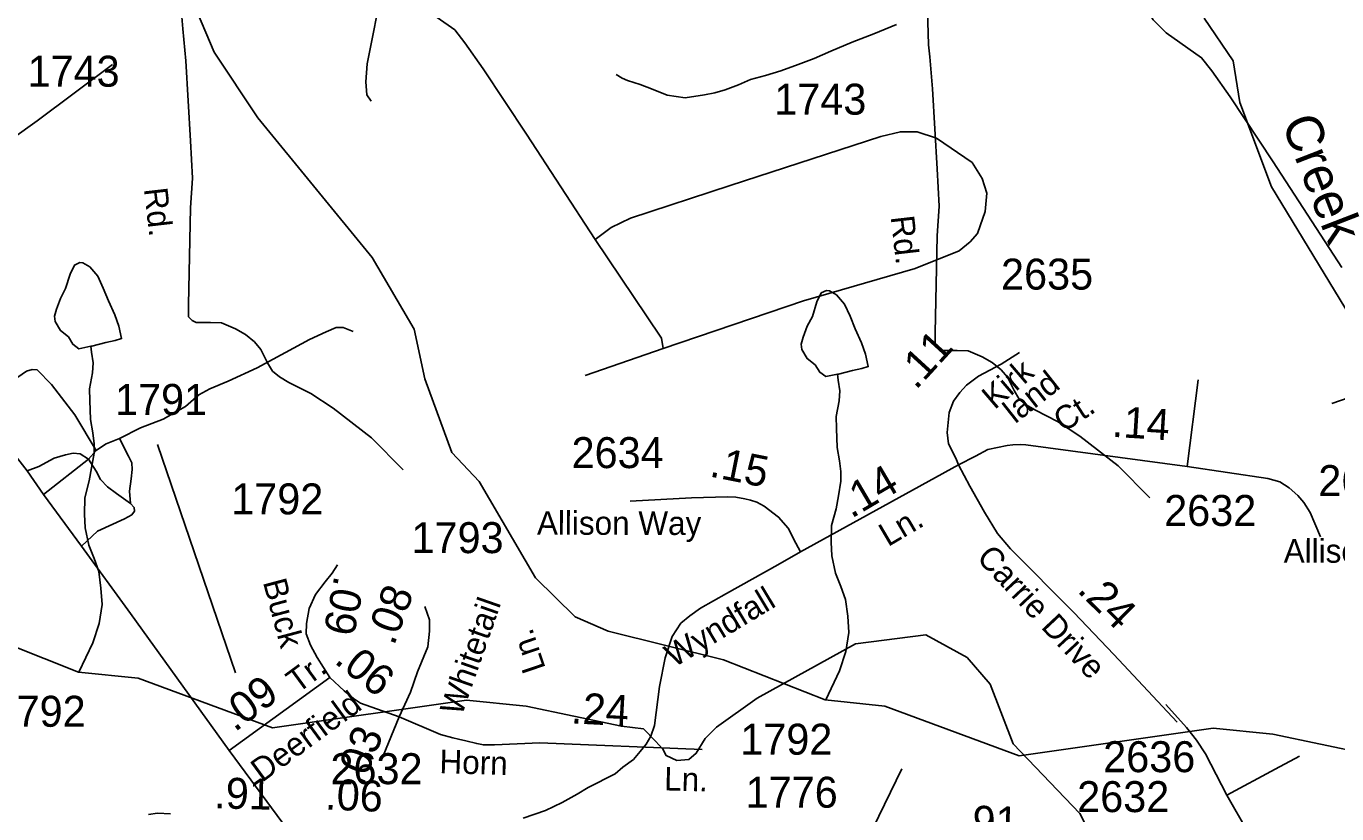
# Model space of a CAD drawing. Extents: x 2169602 to 2449496, y 721995 to 810662.
# Drawn here: x 2431057 to 2436351, y 768528 to 771707 of the extents above; entities that cross this region are included whole.
import ezdxf

# ---------------------------------------------------------------- set-up
doc = ezdxf.new("R2010")
doc.units = 0
doc.layers.add('Default', color=7, linetype='Continuous')

msp = doc.modelspace()

# ---------------------------------------------------------------- linework, layer by layer
at = {"layer": 'Default'}
for p, q in [((2433630, 770406.6), (2433314.6, 770296.7)), ((2435746.2, 769929), (2435790.9, 770279.5)), ((2436645.8, 770293.8), (2436330.4, 770183.9)), ((2431903.4, 769096.6), (2431588, 770019)), ((2431127.8, 769816.4), (2431309.6, 769959.9)), ((2432564.3, 768918.7), (2432499.2, 768761.8))]:
    msp.add_line(p, q, dxfattribs=at)
for points in [[(2431658, 773737.5), (2431668.4, 773104.9), (2431691.9, 772454.6), (2431678.9, 772034.3), (2431682.4, 771837.5), (2431685.9, 771745), (2431690.6, 771697), (2431702.3, 771567), (2431721, 771243.7), (2431729.2, 771093.7), (2431721, 770974.3), (2431712.9, 770581.9), (2431713, 770549.7), (2431713, 770534.4)], [(2434673.8, 773624.7), (2434684.2, 772992.1), (2434707.8, 772341.8), (2434694.7, 771921.5), (2434698.2, 771724.7), (2434701.8, 771632.2), (2434706.4, 771584.1), (2434718.1, 771454.1), (2434736.9, 771130.8), (2434745.1, 770980.9), (2434736.9, 770861.4), (2434728.7, 770469), (2434728.9, 770436.9), (2434728.9, 770421.6)], [(2432526, 772454.6), (2432514, 772055.5), (2432526, 771993.4), (2432540.3, 771933.7), (2432566.6, 771888.3), (2432592.9, 771845.2), (2432645.4, 771792.7), (2432788.8, 771692.3), (2432829.4, 771639.7), (2432903.5, 771534.6), (2433078, 771271.7), (2433355.2, 770846.3)], [(2435541.8, 772341.8), (2435529.8, 771942.7), (2435541.8, 771880.6), (2435556.1, 771820.8), (2435582.4, 771775.4), (2435608.7, 771732.4), (2435661.3, 771679.8), (2435804.6, 771579.5), (2435845.3, 771526.9), (2435919.4, 771421.7), (2436093.8, 771158.9), (2436371, 770733.5)], [(2431877.1, 768782.8), (2431478.1, 769336), (2431280.9, 769607.8), (2431127.8, 769816.4), (2431060.8, 769912.1), (2431005.3, 769984.8), (2430912.5, 770111.1), (2430868.5, 770168.5), (2430667.5, 770448), (2430560.3, 770597.3), (2430382.3, 770836.5), (2430220.6, 771060.5), (2430070.3, 771267.2), (2429874.6, 771503.7), (2429623.4, 771839.3), (2429484.5, 772026.1)], [(2432508.8, 772022.7), (2432508.8, 771969.1), (2432499.2, 771884.9), (2432460.9, 771689.7), (2432435.1, 771555.7), (2432429.4, 771482.9), (2432433.2, 771429.4), (2432450.4, 771404.5)], [(2431268.3, 769100), (2430858.2, 769262.6), (2430391.3, 769377.1), (2430258.3, 769435.5), (2430098.3, 769593), (2429871.3, 769981.4), (2429761.2, 770098.5), (2429651.3, 770395.9), (2429608.3, 770596.9), (2429439.3, 770885.7), (2428977.3, 771449.5), (2428801.4, 771715.5), (2428733.3, 771874.3), (2428632.4, 771965)], [(2434284.2, 768987.2), (2433874.1, 769149.8), (2433407.2, 769264.2), (2433274.1, 769322.7), (2433114.2, 769480.1), (2432887.2, 769868.6), (2432777.1, 769985.6), (2432667.1, 770283.1), (2432624.1, 770484.1), (2432455.1, 770772.9), (2431993.2, 771336.7), (2431817.2, 771602.7), (2431749.1, 771761.5), (2431648.3, 771852.1)], [(2437319.2, 768625.6), (2437285.1, 768701.7), (2437284.1, 768757.5), (2437005.3, 769415.9), (2436979.2, 769590.3), (2436086.2, 771058.4), (2435958.3, 771398.9), (2435932.2, 771566.7), (2435815.1, 771739.7)], [(2433440, 771511.6), (2433464.4, 771497.8), (2433486.1, 771488), (2433536.4, 771472.3), (2433582.7, 771454.8), (2433646.5, 771429.3), (2433718.5, 771417.6), (2433796.6, 771430.2), (2433838.8, 771438.4), (2433880.5, 771450.8), (2433934.4, 771471), (2433982, 771491.4), (2434043.7, 771508.1), (2434105.8, 771526.3), (2434175.3, 771552.7), (2434239.3, 771577.1), (2434307, 771605.8), (2434392.9, 771642.3), (2434480.6, 771676.9), (2434572.3, 771713.4)], [(2430382.3, 770836.5), (2430692.4, 771033.7), (2431102, 771324.6), (2431405.3, 771552.4)], [(2433355.2, 770846.3), (2433419.7, 770894.1), (2433498.6, 770932.4), (2433900, 771063.8), (2434509.4, 771262.2), (2434588.3, 771281.3), (2434655.2, 771281.3), (2434734, 771255), (2434877.4, 771157), (2434918.1, 771092.5), (2434937.2, 771032.7), (2434930, 770958.7), (2434910.9, 770901.3), (2434898.9, 770870.2), (2434870.3, 770836.8), (2434824.9, 770800.9), (2434648, 770729.2), (2434196.4, 770597.8), (2433630, 770406.6)], [(2433355.2, 770846.3), (2433563.1, 770538.1), (2433622.8, 770447.3), (2433630, 770406.6)], [(2431318.7, 770415.3), (2431322.4, 770415.5), (2431378.4, 770429.8), (2431416.3, 770438.2), (2431442.4, 770446.1), (2431431.5, 770496.4), (2431415.5, 770542.3), (2431389.5, 770598.1), (2431368.8, 770649.9), (2431346.4, 770697.5), (2431314, 770735.2), (2431286.1, 770751.2), (2431274.2, 770753), (2431252.5, 770742.9), (2431234.7, 770706.7), (2431216.8, 770648.5), (2431195.3, 770608.3), (2431179.5, 770564.5), (2431171.7, 770536.5), (2431173.8, 770514.7), (2431196.1, 770478.4), (2431228.5, 770452.9), (2431246.4, 770423), (2431270.6, 770405.1), (2431318.7, 770415.3)], [(2434334.6, 770302.5), (2434338.3, 770302.7), (2434394.2, 770317), (2434432.2, 770325.4), (2434458.2, 770333.3), (2434447.3, 770383.5), (2434431.4, 770429.4), (2434405.3, 770485.3), (2434384.6, 770537), (2434362.3, 770584.7), (2434329.9, 770622.4), (2434302, 770638.4), (2434290.1, 770640.2), (2434268.3, 770630.1), (2434250.5, 770593.8), (2434232.7, 770535.7), (2434211.1, 770495.5), (2434195.3, 770451.7), (2434187.5, 770423.6), (2434189.6, 770401.9), (2434211.9, 770365.6), (2434244.3, 770340), (2434262.2, 770310.1), (2434286.4, 770292.3), (2434334.6, 770302.5)], [(2431713, 770534.4), (2431727.3, 770518.6), (2431743.6, 770510.7), (2431802.2, 770510.7), (2431846.6, 770509.4), (2431902.7, 770485.6), (2431942.8, 770462), (2431979, 770432.3), (2432005.1, 770402.5), (2432031.6, 770348.6), (2432051.7, 770314.8), (2432080, 770291), (2432118.2, 770269.3), (2432206.4, 770223.9), (2432296.8, 770164.6), (2432451.5, 770045.7), (2432580.3, 769916.7)], [(2431434, 770042.2), (2431519.2, 770086.2), (2431611.1, 770120.7), (2431701, 770172.4), (2431754.6, 770218.3), (2431798.7, 770243.2), (2431873.3, 770273.8), (2431990.1, 770327.4), (2432201.6, 770442.2), (2432268.5, 770472.9), (2432308.7, 770490.1), (2432337.4, 770490.1), (2432377.6, 770474.8)], [(2431318.7, 770415.3), (2431320.6, 770391.5), (2431327.4, 770347.5), (2431325.3, 770307.6), (2431313.4, 770243.7), (2431313.8, 770195.4), (2431316.5, 770119.5), (2431326.7, 770065.7), (2431331.3, 770021.6), (2431331.9, 769983.8), (2431321.8, 769923.6), (2431312.2, 769871.5), (2431294.5, 769803.6), (2431292.9, 769737.4), (2431295.6, 769681.8), (2431310.3, 769611.8), (2431332.3, 769557.8), (2431350.7, 769505.9), (2431359.5, 769438.1), (2431363.9, 769372.1), (2431352, 769296.1), (2431326.7, 769217.9), (2431270.5, 769099.8)], [(2434728.9, 770421.6), (2434743.1, 770405.7), (2434759.5, 770397.8), (2434818, 770397.8), (2434862.4, 770396.5), (2434918.5, 770372.8), (2434958.6, 770349.2), (2434994.8, 770319.4), (2435021, 770289.7), (2435047.5, 770235.8), (2435067.6, 770202), (2435095.9, 770178.2), (2435134, 770156.4), (2435222.3, 770111), (2435312.6, 770051.8), (2435467.4, 769932.9), (2435596.1, 769803.8)], [(2434822.5, 769935.9), (2434811.9, 769963), (2434783, 770020.7), (2434777.1, 770067.3), (2434780.6, 770106.7), (2434785.4, 770147.3), (2434802.2, 770192.8), (2434828.4, 770228.6), (2434854.7, 770258.5), (2434903.7, 770294.3), (2434995.7, 770343.3), (2435068.6, 770389.9)], [(2431340.3, 769994.4), (2431253.2, 770137.9), (2431159.4, 770260.4), (2431102, 770319.8), (2431080.9, 770321.7), (2431058, 770314), (2431006.3, 770277.6)], [(2434334.6, 770302.5), (2434336.4, 770278.7), (2434343.2, 770234.6), (2434341.1, 770194.8), (2434329.2, 770130.9), (2434329.6, 770082.5), (2434332.3, 770006.7), (2434342.6, 769952.8), (2434347.1, 769908.8), (2434347.7, 769871), (2434337.6, 769810.8), (2434328, 769758.7), (2434310.4, 769690.8), (2434308.7, 769624.5), (2434311.4, 769569), (2434326.2, 769499), (2434348.1, 769445), (2434366.6, 769393.1), (2434375.4, 769325.3), (2434379.7, 769259.3), (2434367.8, 769183.2), (2434342.6, 769105.1), (2434286.3, 768987)], [(2431345.3, 769997.8), (2431380.5, 770021.2), (2431434, 770042.2)], [(2431478.1, 769780), (2431474.2, 769829.8), (2431481.9, 769879.5), (2431485.7, 769917.8), (2431483.8, 769944.6), (2431470.4, 769971.4), (2431434, 770042.2)], [(2431309.6, 769959.9), (2431275.2, 769981), (2431246.5, 769982.9), (2431215.9, 769977.1), (2431169.9, 769963.8), (2431108.7, 769929.3), (2431060.8, 769912.1)], [(2431309.6, 769959.9), (2431340.3, 769994.4), (2431345.3, 769997.8)], [(2434822.5, 769935.9), (2434891.8, 769971.7), (2434940.8, 769998), (2435019.8, 770014.3), (2435042.5, 770017.1), (2435072.2, 770018.6), (2435094.4, 770017.1), (2435746.2, 769929)], [(2431478.1, 769780), (2431422.6, 769820.2), (2431386.2, 769847), (2431357.5, 769877.6), (2431340.3, 769910.2), (2431309.6, 769959.9)], [(2434184.4, 769584.6), (2434822.5, 769935.9)], [(2434822.5, 769935.9), (2434869.1, 769849.8), (2434927.6, 769744.7), (2434980.2, 769659.8), (2435032.8, 769597.7), (2435288.5, 769339.6), (2435449.8, 769171.2), (2435705.5, 768897.5)], [(2435746.2, 769929), (2436072.2, 769881.4), (2436120.1, 769868), (2436158.4, 769843.1), (2436192.8, 769812.5), (2436217.7, 769783.7), (2436242.6, 769743.5), (2436284.7, 769645.9)], [(2431280.9, 769607.8), (2431346, 769669), (2431455.1, 769718.8), (2431483.8, 769734.1), (2431495.3, 769749.4), (2431493.4, 769764.7), (2431478.1, 769780)], [(2434184.4, 769584.6), (2434165.3, 769620.4), (2434135.4, 769680.2), (2434096, 769725.6), (2434037.7, 769769.9), (2434008.2, 769785.1), (2433983.3, 769793.2), (2433959.4, 769799.3), (2433923.8, 769805.4), (2433890.2, 769807.4), (2433743.8, 769803.4), (2433496.7, 769789.6)], [(2433064.1, 768510.6), (2433154.4, 768541.5), (2433222.6, 768573.7), (2433282.3, 768607.2), (2433327.7, 768633.5), (2433436.4, 768688.4), (2433467.5, 768715.9), (2433510.5, 768747), (2433536.8, 768779.2), (2433560.7, 768809.1), (2433579.8, 768841.4), (2433595.3, 768884.4), (2433615.7, 769042.1), (2433638.4, 769156.8), (2433665.8, 769244), (2433701.7, 769296.6), (2433737.5, 769326.5), (2433780.6, 769357.5), (2433885.7, 769417.3), (2434092.4, 769532), (2434184.4, 769584.6)], [(2432314.5, 769533.1), (2432293.4, 769498.7), (2432264.7, 769464.2), (2432226.4, 769412.5), (2432199.6, 769357), (2432190.1, 769295.8), (2432188.2, 769253.7), (2432205.4, 769207.7), (2432232.2, 769158), (2432283.9, 769077.6)], [(2432667.6, 769364.7), (2432686.7, 769311.1), (2432686.7, 769265.1), (2432679.1, 769202), (2432638.4, 769101), (2432609.2, 769018.8), (2432564.3, 768918.7)], [(2435548.2, 768071.3), (2435312.1, 768528.7), (2435043.3, 768809.8), (2434950.2, 769051.2), (2434858.2, 769158), (2434690.2, 769250), (2434407.3, 769213.1), (2434009.3, 768994.9), (2433845.1, 768877.2), (2433799.7, 768831.8), (2433763.8, 768772.1), (2433734, 768747), (2433685, 768743.4), (2433641.9, 768762.5), (2433628.8, 768788.8), (2433598.9, 768821.1), (2433549.9, 768871.2), (2433461.5, 768880.8), (2433076.3, 768961.5), (2432835.3, 768986.1), (2432052.3, 768874.1), (2431509.3, 769075.4), (2431268.3, 769100)], [(2431877.1, 768782.8), (2432283.9, 769077.6)], [(2432283.9, 769077.6), (2432341.3, 769024), (2432379.6, 768993.4), (2432407.9, 768973.7), (2432564.3, 768918.7)], [(2436477.3, 768768), (2436092.1, 768848.6), (2435851.2, 768873.2), (2435068.1, 768761.3), (2434525.1, 768962.6), (2434284.2, 768987.2)], [(2435660.2, 768969), (2435744, 768876.5), (2435784.2, 768824.8), (2435820.5, 768769.3), (2435906.7, 768602.8)], [(2432564.3, 768918.7), (2432730.1, 768847.9), (2432780.4, 768834.2), (2432803.8, 768828.2), (2432833.6, 768822.1), (2432877.2, 768810.9), (2432903.7, 768805.7), (2432948.1, 768805.7), (2433131.7, 768813.4), (2433786.8, 768786.9)], [(2432683.5, 767698.5), (2432577.4, 767828.9), (2432287.7, 768227.8), (2431877.1, 768782.8)], [(2433225.7, 767901.8), (2433310.5, 767932.8), (2433440.9, 767989.8), (2433595.7, 768050.8), (2433730.2, 768099.7), (2433803.5, 768120), (2433876.6, 768141), (2434054.7, 768177.7), (2434162.5, 768207.8), (2434257.8, 768245.4), (2434313, 768273), (2434343.2, 768293.6), (2434366, 768313.3), (2434400.8, 768348.1), (2434478.5, 768470.9), (2434594, 768709.5)], [(2435906.7, 768602.8), (2436101.9, 768708.1), (2436199.5, 768759.8)], [(2435906.7, 768602.8), (2435990.9, 768455.4), (2436148.8, 768158.8), (2436280.8, 767932.9)], [(2431551.1, 768525.1), (2431587.5, 768530.6), (2431640.1, 768526.9)]]:
    msp.add_lwpolyline(points, dxfattribs=at)

# ---------------------------------------------------------------- texts
for s, p in [('1743', (2431062.9, 771462.8)), ('1743', (2434078.7, 771350)), ('2635', (2434994.5, 770643.8)), ('1791', (2431416.2, 770137.9)), ('2634', (2433260.1, 769923.1)), ('2634', (2436275.9, 769810.3)), ('1792', (2431885.4, 769736.3)), ('2632', (2435653.4, 769689.7)), ('1793', (2432613.6, 769579.9)), ('1792', (2430925.6, 768879)), ('1792', (2433941.4, 768766.2)), ('2636', (2435407.2, 768695.6)), ('2632', (2432286.3, 768647.2)), ('1776', (2433963.1, 768552.2)), ('2632', (2435302.1, 768534.4))]:
    msp.add_text(s, height=125, dxfattribs=at).set_placement(p)
for s, height, rotation, p in [('Creek', 150, 291.1379, (2436126, 771317.7)), ('Rd.', 95, 276.5792, (2431532.7, 771050.6)), ('Rd.', 95, 276.5792, (2434548.5, 770937.8)), ('.11', 125, 47.5097, (2434651, 770235.9)), ('Kirk', 95, 40.6497, (2434968.6, 770156.6)), ('land', 95, 38.2784, (2435051.2, 770099.8)), ('Ct.', 95, 32.8611, (2435246.2, 770065.2)), ('.14', 125, 356.4628, (2435440.2, 770049.7)), ('.15', 125, 348.634, (2433813.3, 769890.2)), ('.14', 125, 30.4922, (2434390.1, 769718)), ('Allison Way', 95, 359.9056, (2433120.2, 769654.3)), ('Ln.', 95, 30.4941, (2434537.9, 769603.8)), ('Allison Way', 95, 359.9056, (2436136.1, 769541.5)), ('Carrie Drive', 95, 313.1777, (2434891.8, 769557.8)), ('Buck', 95, 284.9675, (2432013, 769463.3)), ('.09', 125, 258.8295, (2432303, 769492.3)), ('.24', 125, 315.4217, (2435298.4, 769426.3)), ('.08', 125, 69.3628, (2432542.6, 769203)), ('Whitetail', 95, 70.7498, (2432816, 768919)), ('Wyndfall', 95, 31.0633, (2433673.9, 769116.3)), ('Ln.', 95, 108.7249, (2433156.3, 769115.1)), ('.06', 125, 321.3402, (2432297.5, 769139)), ('Tr.', 95, 36.2733, (2432153.3, 769011.3)), ('.09', 125, 37.0979, (2431899.8, 768855.4)), ('Deerfield', 95, 36.2733, (2432009.9, 768652.3)), ('.24', 125, 356.9956, (2433256, 768893)), ('.03', 125, 68.3844, (2432416.3, 768632.9)), ('Horn', 95, 358.3115, (2432725.5, 768692)), ('Ln.', 95, 358.4943, (2433633, 768622.2)), ('.91', 125, 358.492, (2431815.6, 768550)), ('.06', 125, 357.6578, (2432262.9, 768544.9)), ('.91', 125, 358.492, (2434831.4, 768437.1))]:
    msp.add_text(s, height=height, rotation=rotation, dxfattribs=at).set_placement(p)

doc.saveas('drawing.dxf')
